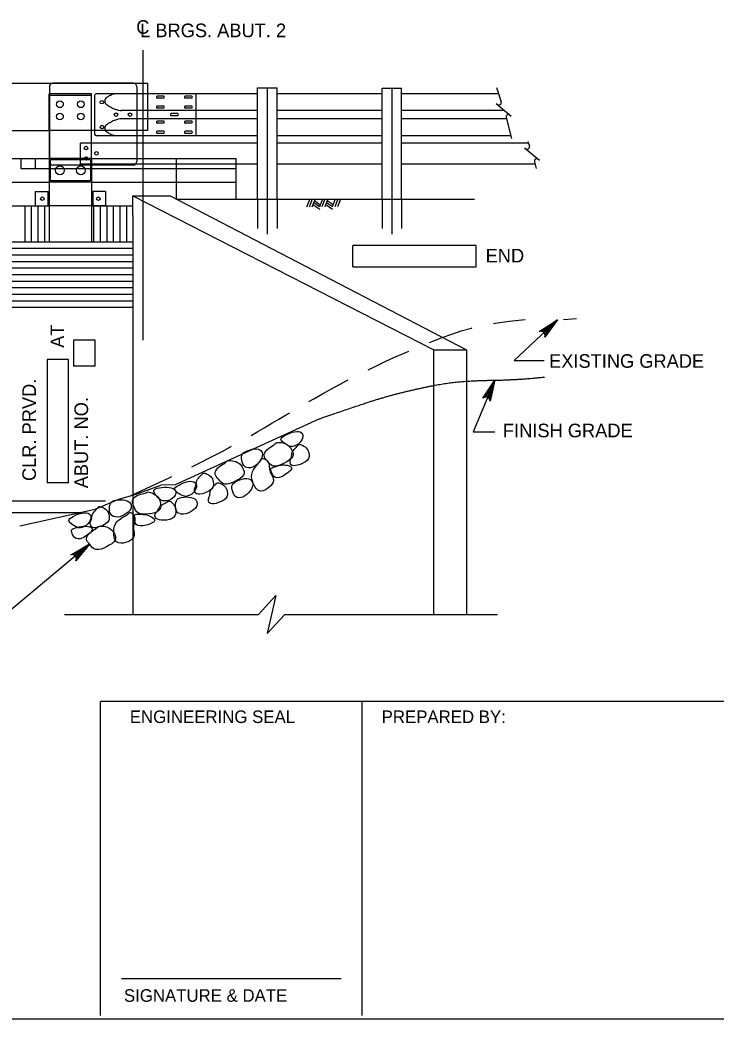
# Model space of a CAD drawing. Extents: x 638263 to 640360, y 293683 to 298655.
# Drawn here: x 638736.4 to 638889.5, y 297856.5 to 298076.3 of the extents above; entities that cross this region are included whole.
import ezdxf

# ---------------------------------------------------------------- set-up
doc = ezdxf.new("R2010")
doc.units = 0
for name, color, linetype in [('10', 7, 'Continuous'), ('2', 7, 'Continuous'), ('3', 7, 'Continuous'), ('4', 7, 'Continuous'), ('5', 7, 'Continuous'), ('8', 7, 'Continuous'), ('Level 25', 7, 'Continuous')]:
    doc.layers.add(name, color=color, linetype=linetype)

msp = doc.modelspace()

# ---------------------------------------------------------------- linework, layer by layer
at = {"layer": '2'}
for p, q in [((638591.38, 298062.37), (638764.38, 298062.37)), ((638742.83, 298061.6), (638742.83, 298060.06)), ((638761.3, 298062.37), (638743.6, 298062.37)), ((638762.07, 298061.6), (638762.07, 298060.06)), ((638764.38, 298062.37), (638764.38, 298060.06)), ((638752.06, 298060.06), (638742.82, 298060.06)), ((638742.82, 298051.98), (638742.82, 298060.06)), ((638752.06, 298059.68), (638742.82, 298059.68)), ((638752.06, 298045.81), (638752.06, 298060.06)), ((638752.79, 298059.7), (638752.79, 298051.2)), ((638764.38, 298060.07), (638753.16, 298060.07)), ((638762.07, 298060.06), (638762.07, 298050.83)), ((638774.96, 298060.07), (638764.38, 298060.07)), ((638764.38, 298060.06), (638764.38, 298051.98)), ((638767.99, 298059.56), (638766.51, 298059.56)), ((638774.16, 298059.56), (638772.68, 298059.56)), ((638775.03, 298060.07), (638775.03, 298050.83)), ((638788.6, 298060.07), (638775.03, 298060.07)), ((638816, 298060.07), (638792.93, 298060.07)), ((638841.62, 298060.07), (638820.32, 298060.07)), ((638767.99, 298059.1), (638766.51, 298059.1)), ((638767.99, 298057.35), (638766.51, 298057.35)), ((638774.16, 298059.1), (638772.68, 298059.1)), ((638774.16, 298057.35), (638772.68, 298057.35)), ((638764.38, 298056.38), (638758.63, 298056.38)), ((638788.6, 298056.38), (638764.38, 298056.38)), ((638767.99, 298056.88), (638766.51, 298056.88)), ((638771.08, 298055.68), (638769.6, 298055.68)), ((638771.08, 298055.22), (638769.6, 298055.22)), ((638774.16, 298056.88), (638772.68, 298056.88)), ((638816, 298056.38), (638792.93, 298056.38)), ((638842.94, 298056.38), (638820.32, 298056.38)), ((638764.38, 298054.53), (638758.63, 298054.53)), ((638788.6, 298054.53), (638764.38, 298054.53)), ((638767.99, 298054.02), (638766.51, 298054.02)), ((638767.99, 298053.56), (638766.51, 298053.56)), ((638774.16, 298054.02), (638772.68, 298054.02)), ((638774.16, 298053.56), (638772.68, 298053.56)), ((638816, 298054.53), (638792.93, 298054.53)), ((638843.38, 298054.53), (638820.32, 298054.53)), ((638704.45, 298051.98), (638742.82, 298051.98)), ((638742.82, 298051.98), (638742.82, 298045.81)), ((638752.06, 298051.98), (638742.82, 298051.98)), ((638762.07, 298051.98), (638752.06, 298051.98)), ((638762.07, 298050.83), (638753.16, 298050.83)), ((638764.38, 298051.98), (638762.07, 298051.98)), ((638788.6, 298050.83), (638762.07, 298050.83)), ((638767.99, 298051.8), (638766.51, 298051.8)), ((638767.99, 298051.34), (638766.51, 298051.34)), ((638774.16, 298051.8), (638772.68, 298051.8)), ((638774.16, 298051.34), (638772.68, 298051.34)), ((638816, 298050.83), (638792.93, 298050.83)), ((638844.31, 298050.83), (638820.32, 298050.83)), ((638749.71, 298044.55), (638749.71, 298049.17)), ((638762.07, 298049.17), (638749.71, 298049.17)), ((638788.6, 298049.17), (638762.07, 298049.17)), ((638816, 298049.17), (638792.93, 298049.17)), ((638848.24, 298049.17), (638820.32, 298049.17)), ((638704.45, 298045.81), (638742.82, 298045.81)), ((638736.65, 298043.51), (638736.65, 298045.81)), ((638739.75, 298043.51), (638739.75, 298045.81)), ((638742.82, 298045.81), (638742.82, 298027.49)), ((638752.06, 298045.81), (638742.82, 298045.81)), ((638751.9, 298045.53), (638743.02, 298045.53)), ((638743.02, 298045.53), (638743.02, 298040.92)), ((638761.3, 298044.38), (638743.6, 298044.38)), ((638783.81, 298044.55), (638749.71, 298044.55)), ((638751.9, 298045.53), (638751.9, 298040.92)), ((638752.06, 298045.81), (638752.06, 298027.49)), ((638752.06, 298045.81), (638783.82, 298045.81)), ((638762.07, 298045.81), (638762.07, 298045.15)), ((638788.6, 298044.55), (638783.81, 298044.55)), ((638783.82, 298045.81), (638783.82, 298036.87)), ((638816, 298044.55), (638792.93, 298044.55)), ((638849.68, 298044.55), (638820.32, 298044.55)), ((638783.81, 298043.51), (638736.65, 298043.51)), ((638704.45, 298040.62), (638742.82, 298040.62)), ((638752.06, 298040.62), (638742.82, 298040.62)), ((638751.9, 298040.92), (638743.02, 298040.92)), ((638739.73, 298038.52), (638742.82, 298038.52)), ((638739.73, 298038.52), (638739.73, 298035.43)), ((638742.46, 298038.52), (638742.46, 298035.43)), ((638742.82, 298038.52), (638742.82, 298035.43)), ((638755.15, 298038.52), (638752.06, 298038.52)), ((638752.06, 298038.52), (638752.06, 298035.43)), ((638752.42, 298038.52), (638752.42, 298035.43)), ((638755.15, 298038.52), (638755.15, 298035.43)), ((638739.73, 298035.43), (638742.82, 298035.43)), ((638752.06, 298035.43), (638742.82, 298035.43)), ((638755.15, 298035.43), (638752.06, 298035.43)), ((639261.46, 297856.46), (638475.46, 297856.46))]:
    msp.add_line(p, q, dxfattribs=at)
for centre, radius in [((638745.14, 298057.75), 0.748), ((638749.75, 298057.75), 0.748), ((638754.37, 298058.19), 0.385), ((638745.14, 298055.06), 0.748), ((638749.75, 298055.06), 0.748), ((638757.48, 298055.46), 0.385), ((638760.56, 298055.46), 0.385), ((638754.4, 298052.74), 0.385), ((638750.9, 298048.12), 0.385), ((638753.21, 298046.96), 0.385), ((638745.14, 298043.22), 0.978), ((638749.75, 298043.22), 0.978), ((638750.9, 298045.81), 0.385), ((638741.28, 298036.97), 0.385), ((638753.6, 298036.97), 0.385)]:
    msp.add_circle(centre, radius, dxfattribs=at)
for centre, radius, start, end in [((638743.6, 298061.6), 0.77, 90, 180), ((638761.3, 298061.6), 0.77, 0, 90), ((638753.16, 298059.7), 0.369, 90, 180), ((638758.25, 298055.8), 4.42, 125.3229, 129.0151), ((638756.25, 298058.62), 0.955, 117.3798, 125.3229), ((638770.44, 298031.23), 31.8, 116.5749, 117.3798), ((638757.29, 298057.51), 2.42, 113.6547, 116.5749), ((638758.7, 298054.29), 5.93, 112.3149, 113.6547), ((638781.02, 297999.9), 64.73, 111.9093, 112.3149), ((638757.57, 298058.2), 1.88, 108.4934, 111.9093), ((638760.2, 298050.35), 10.17, 107.0234, 108.4934), ((638766.65, 298059.33), 0.269, 120.8559, 239.1441), ((638767.85, 298059.33), 0.269, 300.8559, 59.1441), ((638772.82, 298059.33), 0.269, 120.8559, 239.1441), ((638774.02, 298059.33), 0.269, 300.8559, 59.1441), ((638755.93, 298058.44), 0.916, 120.3532, 238.6149), ((638758.68, 298061.4), 4.94, 229.2007, 233.1182), ((638756.37, 298058.32), 1.09, 233.1182, 241.475), ((638943.45, 298402.51), 392.83, 241.475, 241.5275), ((638766.65, 298057.12), 0.269, 120.8559, 239.1441), ((638767.85, 298057.12), 0.269, 300.8559, 59.1441), ((638772.82, 298057.12), 0.269, 120.8559, 239.1441), ((638774.02, 298057.12), 0.269, 300.8559, 59.1441), ((638695.93, 297946.11), 126.36, 61.435, 61.5275), ((638701.32, 297956.02), 115.08, 61.2499, 61.435), ((638766.99, 298075.72), 21.45, 241.2499, 241.6785), ((638757.12, 298057.4), 0.644, 241.6785, 249.7671), ((638763.18, 298073.85), 18.18, 249.7671, 251.2889), ((638758.36, 298059.62), 3.14, 251.2889, 252.6389), ((638784.86, 298144.39), 91.96, 252.6389, 252.8885), ((638758.44, 298058.56), 2.16, 252.8885, 261.633), ((638758.86, 298061.4), 5.03, 261.633, 267.3571), ((638769.74, 298055.45), 0.269, 120.8559, 239.1441), ((638770.94, 298055.45), 0.269, 300.8559, 59.1441), ((638755.93, 298052.47), 0.916, 121.3851, 239.6468), ((638758.68, 298049.51), 4.94, 126.8818, 130.7993), ((638756.37, 298052.59), 1.09, 118.525, 126.8818), ((638943.45, 297708.4), 392.83, 118.4725, 118.525), ((638695.93, 298164.79), 126.36, 298.4725, 298.565), ((638701.32, 298154.89), 115.08, 298.565, 298.7501), ((638766.99, 298035.18), 21.45, 118.3215, 118.7501), ((638757.12, 298053.5), 0.644, 110.2329, 118.3215), ((638763.18, 298037.05), 18.18, 108.7111, 110.2329), ((638758.36, 298051.29), 3.14, 107.3611, 108.7111), ((638784.86, 297966.52), 91.96, 107.1115, 107.3611), ((638758.44, 298052.35), 2.16, 98.367, 107.1115), ((638758.86, 298049.5), 5.03, 92.6429, 98.367), ((638766.65, 298053.79), 0.269, 120.8559, 239.1441), ((638767.85, 298053.79), 0.269, 300.8559, 59.1441), ((638772.82, 298053.79), 0.269, 120.8559, 239.1441), ((638774.02, 298053.79), 0.269, 300.8559, 59.1441), ((638753.16, 298051.2), 0.369, 180, 270), ((638758.25, 298055.11), 4.42, 230.9849, 234.6771), ((638756.25, 298052.28), 0.955, 234.6771, 242.6202), ((638770.44, 298079.67), 31.8, 242.6202, 243.4251), ((638757.29, 298053.39), 2.42, 243.4251, 246.3453), ((638758.7, 298056.61), 5.93, 246.3453, 247.6851), ((638781.02, 298111), 64.73, 247.6851, 248.0907), ((638757.57, 298052.7), 1.88, 248.0907, 251.5066), ((638760.2, 298060.56), 10.17, 251.5066, 252.9766), ((638766.65, 298051.57), 0.269, 120.8559, 239.1441), ((638767.85, 298051.57), 0.269, 300.8559, 59.1441), ((638772.82, 298051.57), 0.269, 120.8559, 239.1441), ((638774.02, 298051.57), 0.269, 300.8559, 59.1441), ((638743.6, 298045.15), 0.77, 180, 270), ((638761.3, 298045.15), 0.77, 270, 0)]:
    msp.add_arc(centre, radius, start, end, dxfattribs=at)
at = {"layer": '3'}
for p, q in [((638788.6, 298061.34), (638792.93, 298061.34)), ((638788.6, 298036.87), (638788.6, 298061.34)), ((638790.76, 298061.34), (638790.76, 298029.17)), ((638792.93, 298036.87), (638792.93, 298061.34)), ((638816, 298061.26), (638820.32, 298061.26)), ((638816, 298036.87), (638816, 298061.26)), ((638818.16, 298061.26), (638818.16, 298029.17)), ((638820.32, 298036.87), (638820.32, 298061.26)), ((638841.18, 298061.44), (638842.19, 298058.29)), ((638841.13, 298057.9), (638844.39, 298055.16)), ((638843.31, 298054.82), (638844.46, 298050.22)), ((638848.11, 298049.56), (638848.43, 298048.56)), ((638847.36, 298048.18), (638850.63, 298045.44)), ((638770.81, 298036.87), (638770.81, 298045.81)), ((638849.55, 298045.1), (638849.93, 298043.59)), ((638752.06, 298040.62), (638783.82, 298040.62)), ((638761.22, 298033.26), (638761.22, 298037.59)), ((638761.22, 298037.59), (638769.43, 298037.59)), ((638761.22, 298037.59), (638827.42, 298003.71)), ((638769.43, 298037.59), (638834.56, 298003.71)), ((638704.45, 298035.43), (638742.82, 298035.43)), ((638752.06, 298035.43), (638761.22, 298035.43)), ((638770.81, 298036.87), (638836.36, 298036.87)), ((638788.6, 298036.87), (638788.6, 298030.38)), ((638792.93, 298036.87), (638792.93, 298030.38)), ((638800.09, 298036.87), (638799.42, 298035.11)), ((638800.63, 298036.88), (638799.97, 298035.12)), ((638801.27, 298036.89), (638800.6, 298035.13)), ((638800.8, 298035.66), (638802.3, 298034.63)), ((638800.98, 298036.11), (638802.27, 298035.22)), ((638801.14, 298036.54), (638802.43, 298035.65)), ((638802.9, 298036.89), (638802.24, 298035.15)), ((638803.45, 298036.89), (638802.79, 298035.16)), ((638804.08, 298036.9), (638803.43, 298035.17)), ((638803.61, 298035.68), (638805.11, 298034.64)), ((638803.79, 298036.12), (638805.08, 298035.23)), ((638803.95, 298036.55), (638805.24, 298035.66)), ((638805.71, 298036.9), (638805.05, 298035.16)), ((638806.25, 298036.9), (638805.6, 298035.17)), ((638806.89, 298036.9), (638806.24, 298035.18)), ((638816, 298036.87), (638816, 298030.38)), ((638820.32, 298036.87), (638820.32, 298030.38)), ((638761.22, 298033.26), (638761.22, 297971.76)), ((638582.43, 298027.49), (638761.22, 298027.49)), ((638582.43, 298013.08), (638761.22, 298013.08)), ((638854.58, 298010.3), (638845.1, 298001.37)), ((638827.42, 298003.71), (638834.56, 298003.71)), ((638827.42, 297995.86), (638827.42, 298003.71)), ((638834.56, 298003.71), (638834.56, 297996.76)), ((638845.1, 298001.37), (638851.69, 298001.37)), ((638827.42, 297945.49), (638827.42, 297995.86)), ((638834.56, 297996.76), (638834.56, 297945.49)), ((638840.81, 297997.02), (638836.06, 297985.63)), ((638802.07, 297988.47), (638770.48, 297973.99)), ((638836.06, 297985.63), (638840.82, 297985.63)), ((638770.48, 297973.99), (638767.33, 297973.91)), ((638761.22, 297971.76), (638761.22, 297945.49)), ((638588.79, 297967.88), (638749.52, 297967.88)), ((638788.83, 297945.49), (638792.67, 297949.66)), ((638792.67, 297949.66), (638790.75, 297941.31)), ((638746.14, 297945.49), (638788.83, 297945.49)), ((638790.75, 297941.31), (638794.59, 297945.49)), ((638794.59, 297945.49), (638841.42, 297945.49))]:
    msp.add_line(p, q, dxfattribs=at)
for points in [[(638852.03, 298008.58), (638852.71, 298007.86), (638854.52, 298010.25)], [(638839.22, 297994.49), (638840.13, 297994.11), (638840.81, 297997.02)]]:
    msp.add_lwpolyline(points, close=True, dxfattribs=at)
for centre, start, end in [((638841.69, 298058.12), 227.8504, 17.8504), ((638843.83, 298054.94), 49.9832, 192.5218), ((638843.83, 298054.94), 49.9832, 49.9972), ((638847.93, 298048.4), 227.8504, 17.8504), ((638850.07, 298045.22), 49.9832, 192.5218), ((638850.07, 298045.21), 49.9832, 49.9972)]:
    msp.add_arc(centre, 0.533, start, end, dxfattribs=at)
for points, degree in [([(638802.07, 297988.47), (638809.85, 297991.16), (638817, 297993.49), (638824.14, 297995.23), (638830.89, 297996.54), (638837.25, 297996.98), (638845.78, 297997.12), (638851.74, 297997.71)], 2), ([(638793.94, 297983.64), (638794.18, 297983.38), (638795.05, 297982.83), (638796.15, 297982.19), (638798.13, 297983.12), (638798.89, 297985.05), (638797.8, 297985.96), (638795.78, 297985.52), (638793.6, 297984.38), (638793.7, 297983.9), (638793.94, 297983.64)], 3), ([(638792.53, 297983.08), (638792.47, 297983), (638792.14, 297982.71), (638790.55, 297981.8), (638789.76, 297980.36), (638790.76, 297979.31), (638791.96, 297977.68), (638794.54, 297978.69), (638796.76, 297980.1), (638796.21, 297981.7), (638795.43, 297982.82), (638793.82, 297983.43), (638792.47, 297983.22), (638792.58, 297983.17), (638792.53, 297983.08)], 3), ([(638796.06, 297980.14), (638795.99, 297979.84), (638795.69, 297979.47), (638795.84, 297978.25), (638797.19, 297978.08), (638800.08, 297979.33), (638799.99, 297981.09), (638799.47, 297982.19), (638798.21, 297982.89), (638797.56, 297982.93), (638797.26, 297982.31), (638796.09, 297981.28), (638796.13, 297980.44), (638796.06, 297980.14)], 3), ([(638785.3, 297980.74), (638785.02, 297980.37), (638785.06, 297979.54), (638785.68, 297977.71), (638787.53, 297977.57), (638789.27, 297979.2), (638789.97, 297980.83), (638789, 297982.17), (638786.73, 297981.76), (638785.58, 297981.11), (638785.3, 297980.74)], 3), ([(638781.75, 297979.1), (638781.69, 297979.02), (638781.36, 297978.73), (638779.78, 297977.81), (638778.98, 297976.38), (638779.99, 297975.33), (638781.19, 297973.7), (638783.76, 297974.7), (638785.99, 297976.12), (638785.44, 297977.71), (638784.65, 297978.84), (638783.05, 297979.45), (638781.7, 297979.24), (638781.81, 297979.19), (638781.75, 297979.1)], 3), ([(638789.62, 297979.78), (638789.48, 297979.69), (638789.37, 297979.23), (638787.11, 297976.92), (638787.36, 297974.71), (638788.75, 297972.12), (638790.95, 297973.13), (638792.36, 297974.64), (638791.89, 297976.01), (638791.14, 297977.03), (638791.29, 297978.87), (638790.2, 297979.77), (638789.76, 297979.87), (638789.62, 297979.78)], 3), ([(638792.07, 297977.86), (638791.65, 297977.71), (638791.35, 297977.61), (638792.05, 297975.55), (638793.77, 297975.38), (638796.89, 297977.84), (638795.05, 297978.37), (638793.86, 297978.47), (638792.49, 297978), (638792.07, 297977.86)], 3), ([(638775.03, 297973.85), (638774.97, 297973.55), (638774.66, 297973.18), (638774.82, 297971.96), (638776.16, 297971.79), (638779.05, 297973.04), (638778.96, 297974.79), (638778.45, 297975.89), (638777.19, 297976.6), (638776.54, 297976.63), (638776.24, 297976.02), (638775.06, 297974.99), (638775.1, 297974.15), (638775.03, 297973.85)], 3), ([(638770.55, 297972.66), (638770.79, 297972.4), (638771.66, 297971.85), (638772.76, 297971.2), (638774.74, 297972.14), (638775.5, 297974.07), (638774.41, 297974.98), (638772.39, 297974.54), (638770.21, 297973.39), (638770.31, 297972.92), (638770.55, 297972.66)], 3), ([(638778.1, 297971.73), (638778.03, 297971.43), (638777.73, 297971.06), (638777.88, 297969.84), (638779.23, 297969.67), (638782.12, 297970.92), (638782.03, 297972.68), (638781.51, 297973.78), (638780.25, 297974.48), (638779.6, 297974.51), (638779.3, 297973.9), (638778.13, 297972.87), (638778.17, 297972.03), (638778.1, 297971.73)], 3), ([(638783.2, 297974.19), (638782.92, 297973.82), (638782.95, 297972.99), (638783.58, 297971.16), (638785.42, 297971.02), (638787.17, 297972.65), (638787.87, 297974.28), (638786.9, 297975.62), (638784.63, 297975.21), (638783.47, 297974.56), (638783.2, 297974.19)], 3), ([(638764.33, 297972.34), (638764.25, 297972.27), (638763.85, 297972.11), (638762.05, 297971.76), (638760.83, 297970.66), (638761.44, 297969.35), (638762.05, 297967.41), (638764.81, 297967.53), (638767.37, 297968.14), (638767.37, 297969.83), (638766.99, 297971.15), (638765.67, 297972.24), (638764.33, 297972.49), (638764.41, 297972.4), (638764.33, 297972.34)], 3), ([(638765.85, 297972.41), (638765.99, 297972.08), (638766.64, 297971.28), (638767.47, 297970.31), (638769.65, 297970.55), (638771, 297972.13), (638770.26, 297973.34), (638768.21, 297973.58), (638765.78, 297973.21), (638765.71, 297972.73), (638765.85, 297972.41)], 3), ([(638756.65, 297970.35), (638756.27, 297970.09), (638756.03, 297969.29), (638756.03, 297967.36), (638757.73, 297966.63), (638759.91, 297967.6), (638761.1, 297968.92), (638760.62, 297970.5), (638758.34, 297970.85), (638757.04, 297970.61), (638756.65, 297970.35)], 3), ([(638766.72, 297968.41), (638766.56, 297968.14), (638766.15, 297967.9), (638765.9, 297966.69), (638767.12, 297966.09), (638770.26, 297966.34), (638770.74, 297968.03), (638770.61, 297969.23), (638769.65, 297970.31), (638769.04, 297970.55), (638768.56, 297970.07), (638767.12, 297969.48), (638766.88, 297968.67), (638766.72, 297968.41)], 3), ([(638771.17, 297970.96), (638770.78, 297970.7), (638770.55, 297969.9), (638770.55, 297967.96), (638772.24, 297967.24), (638774.42, 297968.2), (638775.61, 297969.53), (638775.13, 297971.1), (638772.85, 297971.46), (638771.55, 297971.22), (638771.17, 297970.96)], 3), ([(638747.3, 297965.75), (638747.54, 297965.49), (638748.41, 297964.94), (638749.51, 297964.3), (638751.49, 297965.23), (638752.25, 297967.16), (638751.16, 297968.06), (638749.14, 297967.63), (638746.96, 297966.49), (638747.06, 297966.01), (638747.3, 297965.75)], 3), ([(638752.1, 297966.48), (638752.03, 297966.18), (638751.73, 297965.81), (638751.88, 297964.59), (638753.23, 297964.42), (638756.12, 297965.67), (638756.03, 297967.42), (638755.51, 297968.53), (638754.25, 297969.23), (638753.6, 297969.26), (638753.3, 297968.65), (638752.13, 297967.62), (638752.16, 297966.78), (638752.1, 297966.48)], 3), ([(638760.6, 297967.91), (638760.44, 297967.87), (638760.19, 297967.47), (638757.3, 297966.02), (638756.81, 297963.85), (638757.3, 297960.95), (638759.7, 297961.19), (638761.53, 297962.16), (638761.53, 297963.6), (638761.15, 297964.81), (638761.88, 297966.5), (638761.15, 297967.71), (638760.76, 297967.95), (638760.6, 297967.91)], 3), ([(638762.2, 297967.54), (638761.76, 297967.54), (638761.44, 297967.54), (638761.44, 297965.37), (638763.01, 297964.64), (638766.76, 297965.96), (638765.19, 297967.06), (638764.1, 297967.54), (638762.65, 297967.54), (638762.2, 297967.54)], 3), ([(638748.24, 297964.38), (638747.82, 297964.24), (638747.52, 297964.14), (638748.22, 297962.08), (638749.94, 297961.9), (638753.06, 297964.37), (638751.22, 297964.9), (638750.03, 297965), (638748.66, 297964.53), (638748.24, 297964.38)], 3), ([(638753.47, 297964.71), (638753.42, 297964.62), (638753.09, 297964.34), (638751.5, 297963.42), (638750.7, 297961.99), (638751.71, 297960.94), (638752.91, 297959.31), (638755.49, 297960.31), (638757.71, 297961.72), (638757.16, 297963.32), (638756.37, 297964.44), (638754.77, 297965.05), (638753.42, 297964.85), (638753.53, 297964.79), (638753.47, 297964.71)], 3)]:
    msp.add_open_spline(points, degree=degree, dxfattribs=at)
at = {"layer": '4'}
for p, q in [((638763.37, 298069.66), (638763.37, 298005.85)), ((638836.7, 298026.64), (638809.56, 298026.64)), ((638809.56, 298021.94), (638809.56, 298026.64)), ((638836.7, 298021.94), (638836.7, 298026.64)), ((638809.56, 298021.94), (638836.7, 298021.94)), ((638748.17, 298005.86), (638748.17, 298000.11)), ((638752.87, 298005.86), (638748.17, 298005.86)), ((638752.87, 298000.11), (638752.87, 298005.86)), ((638742.32, 298001.6), (638742.32, 297974.46)), ((638747.03, 298001.6), (638742.32, 298001.6)), ((638747.03, 297974.46), (638747.03, 298001.6)), ((638752.87, 298000.11), (638748.17, 298000.11)), ((638747.03, 297974.46), (638742.32, 297974.46)), ((638724.33, 297970.51), (638755.16, 297970.51)), ((638751.68, 297960.92), (638725.03, 297938.69)), ((638754.05, 297857.21), (638754.05, 297926.31)), ((638892.25, 297926.31), (638754.05, 297926.31)), ((638811.64, 297857.21), (638811.64, 297926.31)), ((638807.03, 297865.29), (638758.66, 297865.29))]:
    msp.add_line(p, q, dxfattribs=at)
for points in [[(638854.58, 298010.3), (638851.79, 298006.47), (638851.88, 298006.9), (638851.8, 298007.25), (638851.62, 298007.52), (638851.37, 298007.71), (638851.02, 298007.81), (638850.59, 298007.74), (638854.58, 298010.3), (638851.02, 298007.81), (638851.37, 298007.71), (638854.58, 298010.3), (638851.62, 298007.52), (638851.8, 298007.25), (638854.58, 298010.3), (638851.88, 298006.9)], [(638840.81, 297997.02), (638839.83, 297992.38), (638839.73, 297992.81), (638839.52, 297993.1), (638839.25, 297993.27), (638838.94, 297993.34), (638838.58, 297993.29), (638838.21, 297993.06), (638840.81, 297997.02), (638838.58, 297993.29), (638838.94, 297993.34), (638840.81, 297997.02), (638839.25, 297993.27), (638839.52, 297993.1), (638840.81, 297997.02), (638839.73, 297992.81)], [(638736.36, 297964.96), (638752.88, 297968.62), (638758.14, 297970.87), (638761.9, 297971.96), (638767.33, 297973.91)], [(638751.68, 297960.92), (638748.66, 297957.26), (638748.77, 297957.69), (638748.71, 297958.04), (638748.56, 297958.32), (638748.31, 297958.53), (638747.97, 297958.65), (638747.54, 297958.61), (638751.68, 297960.92), (638747.97, 297958.65), (638748.31, 297958.53), (638751.68, 297960.92), (638748.56, 297958.32), (638748.71, 297958.04), (638751.68, 297960.92), (638748.77, 297957.69)]]:
    msp.add_lwpolyline(points, dxfattribs=at)
msp.add_lwpolyline([(638749.09, 297959.41), (638749.72, 297958.65), (638751.68, 297960.92)], close=True, dxfattribs=at)
at = {"layer": '5'}
for p, q in [((638737.42, 298035.43), (638737.42, 298027.49)), ((638738.86, 298035.43), (638738.86, 298027.49)), ((638740.3, 298035.43), (638740.3, 298027.49)), ((638741.75, 298035.43), (638741.75, 298027.49)), ((638752.56, 298035.43), (638752.56, 298027.49)), ((638754.01, 298035.43), (638754.01, 298027.49)), ((638755.45, 298035.43), (638755.45, 298027.49)), ((638756.89, 298035.43), (638756.89, 298027.49)), ((638758.33, 298035.43), (638758.33, 298027.49)), ((638759.78, 298035.43), (638759.78, 298027.49)), ((638582.43, 298026.05), (638761.22, 298026.05)), ((638582.43, 298024.61), (638761.22, 298024.61)), ((638582.43, 298023.17), (638761.22, 298023.17)), ((638582.43, 298021.73), (638761.22, 298021.73)), ((638582.43, 298020.29), (638761.22, 298020.29)), ((638582.43, 298018.84), (638761.22, 298018.84)), ((638582.43, 298017.4), (638761.22, 298017.4)), ((638582.43, 298015.96), (638761.22, 298015.96)), ((638582.43, 298014.52), (638761.22, 298014.52))]:
    msp.add_line(p, q, dxfattribs=at)
at = {"layer": '8'}
for p, q in [((638840.55, 298009.54), (638840.88, 298009.6)), ((638840.88, 298009.6), (638843.98, 298010.04)), ((638843.98, 298010.04), (638847.5, 298010.39)), ((638855.96, 298010.39), (638858.79, 298010.58)), ((638829.26, 298006.41), (638831.33, 298007.16)), ((638831.33, 298007.16), (638833.44, 298007.86)), ((638833.44, 298007.86), (638835.69, 298008.51)), ((638835.69, 298008.51), (638835.74, 298008.52)), ((638826.43, 298005.32), (638827.18, 298005.62)), ((638827.18, 298005.62), (638829.26, 298006.41)), ((638818.78, 298002.08), (638820.88, 298003.01)), ((638820.88, 298003.01), (638821.88, 298003.44)), ((638812.95, 297999.32), (638814.61, 298000.14)), ((638814.61, 298000.14), (638816.69, 298001.12)), ((638816.69, 298001.12), (638818.78, 298002.08)), ((638804.74, 297995.04), (638806.63, 297996.06)), ((638806.63, 297996.06), (638808.56, 297997.09)), ((638801.14, 297993.03), (638802.91, 297994.03)), ((638802.91, 297994.03), (638804.74, 297995.04)), ((638799.94, 297992.34), (638801.14, 297993.03)), ((638793.27, 297988.43), (638794.75, 297989.31)), ((638794.75, 297989.31), (638795.69, 297989.86)), ((638790.25, 297986.65), (638791.78, 297987.55)), ((638791.78, 297987.55), (638793.27, 297988.43)), ((638787.2, 297984.89), (638788.65, 297985.72)), ((638788.65, 297985.72), (638790.25, 297986.65)), ((638780.96, 297981.44), (638782.9, 297982.49)), ((638778.51, 297980.16), (638780.96, 297981.44)), ((638774.16, 297977.96), (638775.77, 297978.76)), ((638775.77, 297978.76), (638778.51, 297980.16)), ((638760.82, 297971.65), (638765.24, 297973.68)), ((638765.24, 297973.68), (638769.18, 297975.53)), ((638769.18, 297975.53), (638769.74, 297975.8))]:
    msp.add_line(p, q, dxfattribs=at)
at = {"layer": 'Level 25'}
for p, q in [((638742.83, 298060.06), (638742.83, 298045.15)), ((638762.07, 298050.83), (638762.07, 298045.81))]:
    msp.add_line(p, q, dxfattribs=at)

# ---------------------------------------------------------------- texts
at = {"layer": '10'}
for s, p in [('ENGINEERING SEAL', (638760.53, 297921.59)), ('PREPARED BY:', (638815.93, 297921.59)), ('SIGNATURE & DATE', (638759.23, 297860.25))]:
    msp.add_text(s, height=2.7634, dxfattribs=at).set_placement(p)
at = {"layer": '4'}
for s, p in [('C', (638761.94, 298073.25)), ('L BRGS. ABUT. 2', (638762.8, 298072.5)), ('END', (638838.8, 298022.93)), ('EXISTING GRADE', (638852.76, 297999.75)), ('FINISH GRADE', (638842.61, 297984.46))]:
    msp.add_text(s, height=3, dxfattribs=at).set_placement(p)
for s, p in [('AT', (638746.08, 298004.15)), ('CLR. PRVD.', (638739.88, 297974.85)), ('ABUT. NO. ', (638751.34, 297973.25))]:
    msp.add_text(s, height=3, rotation=90, dxfattribs=at).set_placement(p)

doc.saveas('drawing.dxf')
